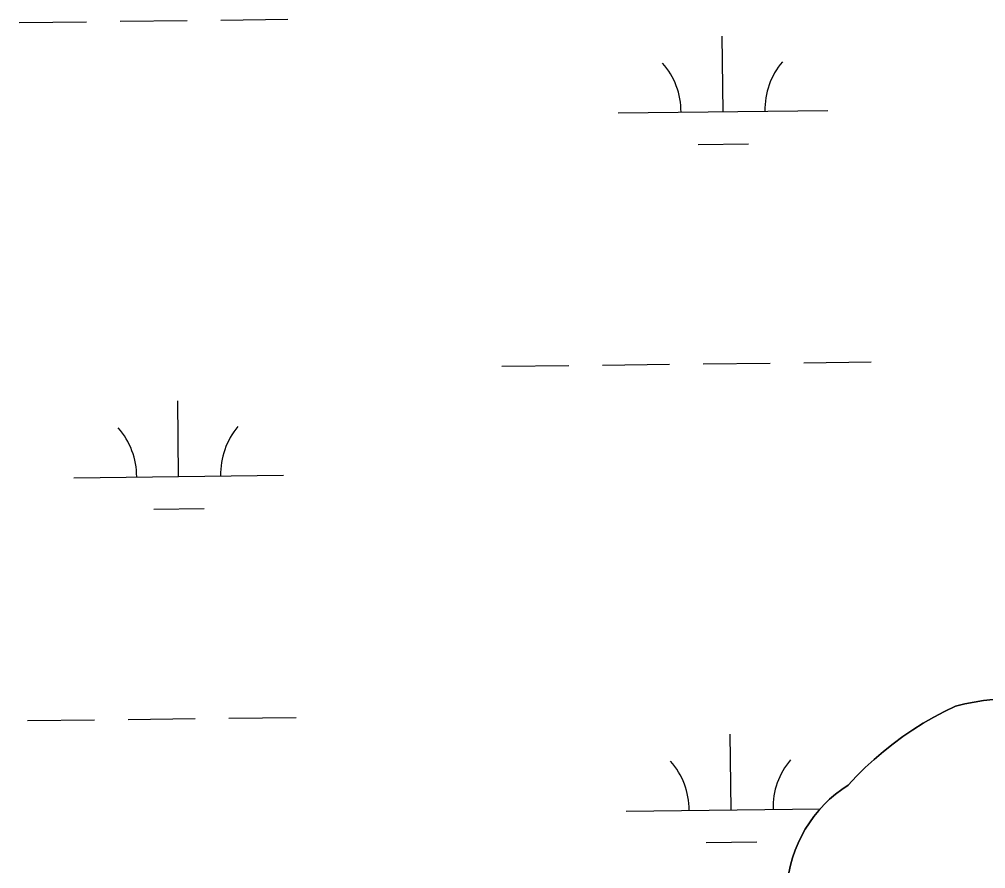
# Model space of a CAD drawing. Extents: x 3684037 to 3722149, y 433263 to 459021.
# Drawn here: x 3712998.3 to 3713458.9, y 450200.6 to 450605.4 of the extents above; entities that cross this region are included whole.
import ezdxf

# ---------------------------------------------------------------- set-up
doc = ezdxf.new("R2010")
doc.units = 0
doc.layers.add('V-TOPO-SHOR', color=7, linetype='Continuous')
doc.layers.add('V-WETL-SWMP', color=7, linetype='Continuous')

msp = doc.modelspace()

# ---------------------------------------------------------------- linework, layer by layer
at = {"layer": 'V-TOPO-SHOR'}
msp.add_lwpolyline([(3713365.06, 450198.66), (3713365.84, 450202.29), (3713366.84, 450205.86), (3713368.04, 450209.36), (3713369.45, 450212.79), (3713371.05, 450216.14), (3713372.85, 450219.38), (3713374.84, 450222.51), (3713377, 450225.52), (3713379.35, 450228.4), (3713381.85, 450231.13), (3713384.51, 450233.72), (3713387.32, 450236.14), (3713390.27, 450238.39), (3713393.34, 450240.47), (3713397.32, 450244.7), (3713401.46, 450248.78), (3713405.74, 450252.71), (3713410.17, 450256.48), (3713414.72, 450260.09), (3713419.41, 450263.53), (3713424.22, 450266.79), (3713429.15, 450269.88), (3713434.18, 450272.78), (3713439.32, 450275.5), (3713444.55, 450278.03), (3713448.95, 450279.13), (3713453.4, 450280.01), (3713457.89, 450280.69), (3713462.39, 450281.16)], dxfattribs=at)
at = {"layer": 'V-WETL-SWMP'}
for p, q in [((3712998.33, 450603.87), (3713030.33, 450604.24)), ((3713046.33, 450604.43), (3713078.32, 450604.8)), ((3713094.32, 450604.99), (3713126.32, 450605.36)), ((3713333.69, 450561.34), (3713333.27, 450597.34)), ((3713283.7, 450560.76), (3713383.69, 450561.92)), ((3713321.87, 450545.77), (3713345.87, 450546.05)), ((3713372.24, 450441.71), (3713404.24, 450442.08)), ((3713228.25, 450440.03), (3713260.25, 450440.4)), ((3713276.25, 450440.59), (3713308.25, 450440.96)), ((3713324.25, 450441.15), (3713356.24, 450441.52)), ((3713074.26, 450387.5), (3713073.84, 450423.49)), ((3713024.26, 450386.91), (3713124.26, 450388.08)), ((3713062.44, 450371.93), (3713086.44, 450372.2)), ((3713002.2, 450271.22), (3713034.2, 450271.59)), ((3713050.2, 450271.78), (3713082.2, 450272.15)), ((3713098.19, 450272.33), (3713130.19, 450272.71)), ((3713337.56, 450228.69), (3713337.14, 450264.68)), ((3713287.57, 450228.1), (3713380.06, 450229.18)), ((3713325.74, 450213.12), (3713349.74, 450213.4))]:
    msp.add_line(p, q, dxfattribs=at)
msp.add_lwpolyline([(3713462.39, 450281.16), (3713457.88, 450280.69), (3713453.4, 450280.01), (3713448.95, 450279.13), (3713444.55, 450278.03), (3713439.32, 450275.5), (3713434.18, 450272.78), (3713429.15, 450269.88), (3713424.22, 450266.79), (3713419.41, 450263.53), (3713414.72, 450260.09), (3713410.17, 450256.48), (3713405.74, 450252.71), (3713401.46, 450248.78), (3713397.32, 450244.7), (3713393.34, 450240.47), (3713390.27, 450238.39), (3713387.32, 450236.14), (3713384.51, 450233.72), (3713381.85, 450231.13), (3713379.35, 450228.4), (3713377.01, 450225.52), (3713374.84, 450222.51), (3713372.85, 450219.38), (3713371.05, 450216.14), (3713369.45, 450212.8), (3713368.04, 450209.36), (3713366.84, 450205.86), (3713365.84, 450202.29), (3713365.06, 450198.66)], dxfattribs=at)
for centre, start, end in [((3713278.45, 450561.17), 359.8949, 41.4385), ((3713388.93, 450562.46), 139.8949, 181.4385), ((3713019.02, 450387.33), 359.8949, 41.4385), ((3713129.49, 450388.61), 139.8949, 181.4385), ((3713282.32, 450228.52), 359.8949, 41.4385), ((3713392.8, 450229.8), 139.8949, 181.4385)]:
    msp.add_arc(centre, 35.25, start, end, dxfattribs=at)

doc.saveas('drawing.dxf')
